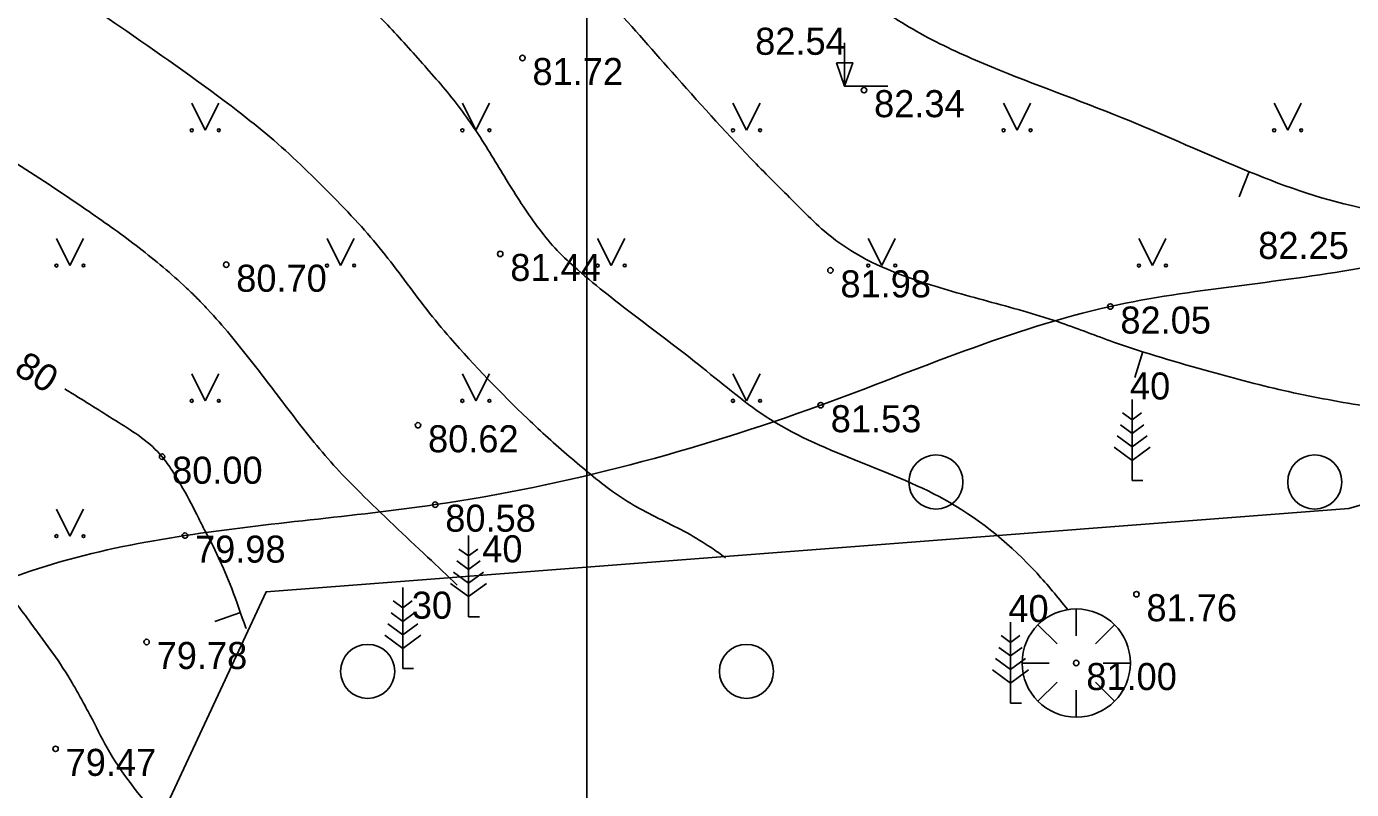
# Model space of a CAD drawing. Extents: x 576692 to 577659, y 273254 to 273799.
# Drawn here: x 577451.7 to 577476.18, y 273312.82 to 273326.92 of the extents above; entities that cross this region are included whole.
import ezdxf

# ---------------------------------------------------------------- set-up
doc = ezdxf.new("R2010")
doc.units = 0
for name, color, linetype in [('APGR_SARK_####_####_#', 7, 'Continuous'), ('BUVE_BALK_####_####_#', 7, 'Continuous'), ('CELI_TAKA_####_####_#', 7, 'Continuous'), ('GEOD_ELEM_####_TKST_#', 7, 'Continuous'), ('GEOD_SITP_####_TKST_#', 7, 'Continuous'), ('HIDT_REZV_####_TKST_#', 7, 'Continuous'), ('LKAN_ELEM_PAST_TKST_#', 7, 'Continuous'), ('RAMI_UZMR_####_####_#', 7, 'Continuous'), ('RELJ_ELEM_####_####_#', 7, 'Continuous'), ('RELJ_HORZ_PAMT_####_#', 7, 'Continuous')]:
    doc.layers.add(name, color=color, linetype=linetype)

msp = doc.modelspace()

# ---------------------------------------------------------------- linework, layer by layer
at = {"layer": 'BUVE_BALK_####_####_#'}
msp.add_spline([(577440.086, 273287.025), (577442.904, 273289.876), (577446.523, 273296.367), (577448.353, 273301.527), (577447.979, 273307.103), (577447.202, 273311.849), (577448.307, 273313.964), (577449.38, 273315.637), (577450.167, 273316.168), (577454.625, 273317.51), (577459.249, 273318.082), (577466.371, 273319.92), (577471.723, 273321.743), (577476.307, 273322.448), (577482.982, 273324.454), (577489.827, 273326.826), (577496.27, 273329.895), (577498.201, 273330.582), (577503.884, 273332.112), (577509.742, 273333.633), (577512.976, 273334.474), (577526.395, 273338.786), (577528.539, 273339.152), (577529.819, 273339.159)], degree=3, dxfattribs=at)
at = {"layer": 'CELI_TAKA_####_####_#'}
msp.add_lwpolyline([(577600.316, 273457.536), (577582.857, 273411.886), (577563.839, 273368.538), (577566.562, 273364.718), (577549.809, 273330.664), (577542.026, 273316.827), (577531.9, 273318.477), (577518.827, 273308.06), (577506.987, 273310.355), (577491.731, 273322.549), (577476.131, 273318.008), (577456.124, 273316.473), (577442.567, 273287.391)], dxfattribs=at)
at = {"layer": 'GEOD_ELEM_####_TKST_#'}
for p, q in [((577472.175, 273320.433), (577472.326, 273320.91)), ((577455.177, 273315.921), (577455.649, 273316.087))]:
    msp.add_line(p, q, dxfattribs=at)
for points in [[(577479.069, 273319.949), (577476.485, 273319.899), (577475.748, 273320.022), (577475.016, 273320.171), (577473.563, 273320.542), (577471.782, 273321.087), (577470.824, 273321.437), (577470.184, 273321.64), (577469.536, 273321.82), (577468.887, 273321.998), (577468.242, 273322.193), (577466.653, 273322.964), (577465.845, 273323.708), (577465.082, 273324.478), (577463.624, 273326.076), (577461.234, 273328.765), (577459.717, 273330.445), (577458.587, 273331.695), (577458.562, 273331.723)], [(577455.757, 273315.79), (577455.75, 273315.808), (577455.49, 273316.53), (577455.238, 273317.117), (577455.111, 273317.381), (577454.981, 273317.624), (577454.844, 273317.897), (577454.549, 273318.446), (577454.387, 273318.713), (577454.298, 273318.842), (577454.201, 273318.968), (577453.822, 273319.319), (577453.392, 273319.604), (577452.541, 273320.135), (577452.403, 273320.219)]]:
    msp.add_spline(points, degree=3, dxfattribs=at)
at = {"layer": 'GEOD_SITP_####_TKST_#'}
msp.add_line((577474.103, 273323.773), (577474.286, 273324.238), dxfattribs=at)
for points in [[(577531.625, 273345.202), (577529.559, 273342.552), (577527.687, 273341.084), (577525.405, 273339.713), (577524.192, 273339.157), (577522.943, 273338.683), (577520.422, 273337.964), (577517.861, 273337.411), (577515.305, 273336.862), (577512.795, 273336.153), (577509.22, 273334.862), (577505.018, 273333.083), (577503.553, 273332.071), (577503.284, 273331.804), (577503.039, 273331.514), (577502.795, 273331.224), (577502.527, 273330.955), (577501.89, 273330.406), (577501.233, 273329.882), (577499.795, 273329.053), (577496.857, 273327.9), (577494.396, 273326.913), (577493.163, 273326.423), (577491.922, 273325.947), (577487.632, 273324.934), (577485.432, 273324.642), (577484.333, 273324.494), (577483.238, 273324.325), (577480.955, 273323.953), (577478.67, 273323.609), (577477.42, 273323.486), (577476.794, 273323.504), (577476.176, 273323.609), (577474.028, 273324.342), (577471.939, 273325.232), (577469.527, 273326.172), (577468.36, 273326.71), (577467.802, 273327.032), (577467.266, 273327.403), (577466.382, 273328.191), (577465.59, 273329.06), (577464.825, 273329.951), (577464.02, 273330.804), (577463.09, 273331.689), (577462.447, 273332.356), (577461.843, 273333.06), (577461.248, 273333.772), (577460.633, 273334.466), (577459.769, 273335.348), (577459.102, 273335.965), (577458.424, 273336.57), (577457.744, 273337.172), (577457.071, 273337.781), (577455.188, 273339.604), (577454.719, 273340.023), (577454.466, 273340.209), (577454.191, 273340.373), (577453.896, 273340.424), (577453.594, 273340.368), (577452.906, 273340.149), (577452.226, 273339.882), (577451.54, 273339.628), (577450.835, 273339.444), (577449.277, 273339.262), (577448.632, 273339.263), (577447.987, 273339.286), (577447.342, 273339.305), (577446.698, 273339.293), (577444.022, 273339.084), (577443.067, 273338.963), (577443.065, 273338.963)], [(577442.046, 273332.54), (577444.047, 273332.679), (577446.023, 273332.742), (577448.641, 273332.737), (577449.207, 273332.717), (577449.772, 273332.672), (577450.335, 273332.608), (577450.899, 273332.527), (577451.424, 273332.421), (577451.935, 273332.266), (577452.431, 273332.062), (577452.914, 273331.808), (577454.15, 273330.985), (577455.254, 273330.027), (577455.876, 273329.395), (577456.308, 273328.972), (577458.053, 273327.27), (577458.757, 273326.525), (577459.096, 273326.14), (577459.433, 273325.753), (577460.047, 273324.921), (577460.596, 273324.032), (577461.174, 273323.172), (577461.503, 273322.779), (577461.876, 273322.426), (577463.022, 273321.51), (577464.183, 273320.615), (577465.446, 273319.654), (577468.759, 273318.12), (577470.368, 273316.813), (577470.931, 273316.149)], [(577441.53, 273329.58), (577441.536, 273329.58), (577442.98, 273329.658), (577446.342, 273329.741), (577447.115, 273329.735), (577447.885, 273329.679), (577448.651, 273329.552), (577449.031, 273329.454), (577449.409, 273329.329), (577450.653, 273328.742), (577451.799, 273328.021), (577453.548, 273326.829), (577455.601, 273325.353), (577456.194, 273324.877), (577456.759, 273324.367), (577457.301, 273323.833), (577457.827, 273323.282), (577458.269, 273322.766), (577458.682, 273322.228), (577459.092, 273321.687), (577459.526, 273321.163), (577460.957, 273319.669), (577461.721, 273318.974), (577462.118, 273318.642), (577462.527, 273318.323), (577462.968, 273318.04), (577463.434, 273317.798), (577463.901, 273317.559), (577464.348, 273317.287), (577464.612, 273317.101)], [(577459.653, 273316.596), (577459.109, 273317.112), (577457.86, 273318.305), (577457.423, 273318.756), (577457.013, 273319.233), (577456.239, 273320.228), (577455.459, 273321.22), (577455.043, 273321.693), (577454.824, 273321.92), (577454.596, 273322.138), (577453.721, 273322.871), (577452.794, 273323.537), (577451.428, 273324.443), (577450.357, 273325.092), (577449.241, 273325.658), (577448.085, 273326.16), (577447.492, 273326.392), (577446.892, 273326.613), (577446.636, 273326.665), (577445.525, 273326.671), (577444.414, 273326.644), (577443.303, 273326.619), (577442.193, 273326.631), (577441.047, 273326.683)], [(577454.13, 273312.291), (577453.186, 273313.588), (577452.874, 273314.187), (577452.711, 273314.484), (577452.545, 273314.779), (577452.184, 273315.337), (577451.988, 273315.606), (577451.791, 273315.875), (577451.48, 273316.288), (577451.159, 273316.691), (577450.826, 273317.085), (577450.477, 273317.47), (577450.052, 273317.885), (577449.6, 273318.265), (577449.126, 273318.618), (577448.633, 273318.953), (577448.246, 273319.194), (577447.854, 273319.417), (577447.452, 273319.622), (577447.038, 273319.812), (577446.057, 273320.207), (577445.556, 273320.362), (577445.044, 273320.469), (577443.928, 273320.622), (577443.369, 273320.689), (577442.809, 273320.751), (577441.618, 273320.875), (577440.425, 273320.974), (577440.064, 273320.992)], [(577452.86, 273309.789), (577451.799, 273310.952), (577450.488, 273312.813), (577449.946, 273313.551), (577448.855, 273314.944), (577448.265, 273315.592), (577446.504, 273316.788), (577445.081, 273317.465), (577444.365, 273317.706), (577443.455, 273317.929), (577442.505, 273318.118), (577441.851, 273318.186), (577440.704, 273318.31), (577439.555, 273318.421)]]:
    msp.add_spline(points, degree=3, dxfattribs=at)
at = {"layer": 'LKAN_ELEM_PAST_TKST_#'}
for p, q in [((577466.813, 273326.614), (577466.813, 273325.814)), ((577466.813, 273325.814), (577467.613, 273325.814)), ((577454.75, 273325.5), (577455, 273325)), ((577455, 273325), (577455.25, 273325.5)), ((577459.75, 273325.5), (577460, 273325)), ((577460, 273325), (577460.25, 273325.5)), ((577464.75, 273325.5), (577465, 273325)), ((577465, 273325), (577465.25, 273325.5)), ((577469.75, 273325.5), (577470, 273325)), ((577470, 273325), (577470.25, 273325.5)), ((577474.75, 273325.5), (577475, 273325)), ((577475, 273325), (577475.25, 273325.5)), ((577452.25, 273323), (577452.5, 273322.5)), ((577452.5, 273322.5), (577452.75, 273323)), ((577457.25, 273323), (577457.5, 273322.5)), ((577457.5, 273322.5), (577457.75, 273323)), ((577462.25, 273323), (577462.5, 273322.5)), ((577462.5, 273322.5), (577462.75, 273323)), ((577467.25, 273323), (577467.5, 273322.5)), ((577467.5, 273322.5), (577467.75, 273323)), ((577472.25, 273323), (577472.5, 273322.5)), ((577472.5, 273322.5), (577472.75, 273323)), ((577454.75, 273320.5), (577455, 273320)), ((577455, 273320), (577455.25, 273320.5)), ((577459.75, 273320.5), (577460, 273320)), ((577460, 273320), (577460.25, 273320.5)), ((577464.75, 273320.5), (577465, 273320)), ((577465, 273320), (577465.25, 273320.5)), ((577472.125, 273320.025), (577472.125, 273318.525)), ((577472.125, 273319.649), (577471.949, 273319.777)), ((577472.125, 273319.649), (577472.299, 273319.777)), ((577472.125, 273319.399), (577471.909, 273319.557)), ((577472.125, 273319.399), (577472.341, 273319.557)), ((577472.125, 273319.149), (577471.847, 273319.353)), ((577472.125, 273319.149), (577472.403, 273319.353)), ((577472.125, 273318.899), (577471.793, 273319.143)), ((577472.125, 273318.899), (577472.459, 273319.143)), ((577472.125, 273318.525), (577472.325, 273318.525)), ((577452.25, 273318), (577452.5, 273317.5)), ((577452.5, 273317.5), (577452.75, 273318)), ((577459.864, 273317.509), (577459.864, 273316.009)), ((577459.864, 273317.133), (577459.688, 273317.261)), ((577459.864, 273317.133), (577460.038, 273317.261)), ((577459.864, 273316.633), (577459.586, 273316.837)), ((577459.864, 273316.883), (577459.648, 273317.041)), ((577459.864, 273316.883), (577460.08, 273317.041)), ((577459.864, 273316.633), (577460.142, 273316.837)), ((577459.864, 273316.383), (577459.532, 273316.627)), ((577459.864, 273316.383), (577460.198, 273316.627)), ((577458.65, 273316.551), (577458.65, 273315.051)), ((577458.65, 273315.925), (577458.434, 273316.083)), ((577458.65, 273316.175), (577458.474, 273316.303)), ((577458.65, 273316.175), (577458.824, 273316.303)), ((577458.65, 273315.925), (577458.866, 273316.083)), ((577458.65, 273315.675), (577458.372, 273315.879)), ((577458.65, 273315.675), (577458.928, 273315.879)), ((577459.864, 273316.009), (577460.064, 273316.009)), ((577469.879, 273315.911), (577469.879, 273314.411)), ((577458.65, 273315.425), (577458.318, 273315.669)), ((577458.65, 273315.425), (577458.984, 273315.669)), ((577469.879, 273315.535), (577469.703, 273315.663)), ((577469.879, 273315.535), (577470.053, 273315.663)), ((577469.879, 273315.285), (577469.663, 273315.443)), ((577469.879, 273315.285), (577470.095, 273315.443)), ((577469.879, 273315.035), (577469.601, 273315.239)), ((577469.879, 273315.035), (577470.157, 273315.239)), ((577458.65, 273315.051), (577458.85, 273315.051)), ((577469.879, 273314.785), (577469.547, 273315.029)), ((577469.879, 273314.785), (577470.213, 273315.029)), ((577469.879, 273314.411), (577470.079, 273314.411))]:
    msp.add_line(p, q, dxfattribs=at)
for centre, radius in [((577454.75, 273325), 0.028), ((577455.25, 273325), 0.0263), ((577459.75, 273325), 0.028), ((577460.25, 273325), 0.0263), ((577464.75, 273325), 0.028), ((577465.25, 273325), 0.0263), ((577469.75, 273325), 0.028), ((577470.25, 273325), 0.0263), ((577474.75, 273325), 0.028), ((577475.25, 273325), 0.0263), ((577452.25, 273322.5), 0.028), ((577452.75, 273322.5), 0.0263), ((577457.25, 273322.5), 0.028), ((577457.75, 273322.5), 0.0263), ((577462.25, 273322.5), 0.028), ((577462.75, 273322.5), 0.0263), ((577467.25, 273322.5), 0.028), ((577467.75, 273322.5), 0.0263), ((577472.25, 273322.5), 0.028), ((577472.75, 273322.5), 0.0263), ((577454.75, 273320), 0.028), ((577455.25, 273320), 0.0263), ((577459.75, 273320), 0.028), ((577460.25, 273320), 0.0263), ((577464.75, 273320), 0.028), ((577465.25, 273320), 0.0263), ((577468.5, 273318.5), 0.5), ((577475.5, 273318.5), 0.5), ((577452.25, 273317.5), 0.028), ((577452.75, 273317.5), 0.0263), ((577458, 273315), 0.5), ((577465, 273315), 0.5)]:
    msp.add_circle(centre, radius, dxfattribs=at)
at = {"layer": 'RAMI_UZMR_####_####_#'}
for points in [[(577264.833, 273540.966), (577264.833, 273254.354), (577462.049, 273254.354), (577462.049, 273540.966)], [(577462.049, 273540.966), (577462.049, 273254.354), (577659.265, 273254.354), (577659.265, 273540.966)]]:
    msp.add_lwpolyline(points, close=True, dxfattribs=at)
at = {"layer": 'RELJ_ELEM_####_####_#'}
for p, q in [((577471.093, 273316.155), (577471.093, 273315.655)), ((577470.386, 273315.862), (577470.74, 273315.508)), ((577471.447, 273315.508), (577471.8, 273315.862)), ((577470.093, 273315.155), (577470.593, 273315.155)), ((577471.593, 273315.155), (577472.093, 273315.155)), ((577470.386, 273314.448), (577470.74, 273314.801)), ((577471.093, 273314.655), (577471.093, 273314.155)), ((577471.447, 273314.801), (577471.8, 273314.448))]:
    msp.add_line(p, q, dxfattribs=at)
msp.add_lwpolyline([(577466.663, 273326.247), (577466.963, 273326.247), (577466.813, 273325.814)], close=True, dxfattribs=at)
for centre, radius in [((577460.86, 273326.336), 0.05), ((577467.172, 273325.742), 0.05), ((577460.45, 273322.716), 0.05), ((577455.386, 273322.516), 0.05), ((577466.55, 273322.412), 0.05), ((577471.723, 273321.743), 0.05), ((577466.371, 273319.92), 0.05), ((577458.93, 273319.549), 0.05), ((577454.201, 273318.968), 0.05), ((577459.249, 273318.082), 0.05), ((577454.625, 273317.51), 0.05), ((577472.205, 273316.427), 0.05), ((577471.093, 273315.155), 1), ((577453.916, 273315.544), 0.05), ((577471.093, 273315.155), 0.05), ((577452.234, 273313.569), 0.05)]:
    msp.add_circle(centre, radius, dxfattribs=at)

# ---------------------------------------------------------------- texts
at = {"layer": 'APGR_SARK_####_####_#'}
for s, p in [(' 40', (577471.9, 273320.025)), (' 40', (577459.932, 273317.016)), (' 30', (577458.63, 273315.974)), (' 40', (577469.654, 273315.911))]:
    msp.add_text(s, height=0.5, dxfattribs=at).set_placement(p)
at = {"layer": 'HIDT_REZV_####_TKST_#'}
for s, p in [(' 82.54', (577464.975, 273326.395)), (' 81.72', (577460.86, 273325.836)), (' 82.34', (577467.172, 273325.242)), (' 82.25', (577474.27, 273322.623)), (' 81.44', (577460.45, 273322.216)), (' 80.70', (577455.386, 273322.016)), (' 81.98', (577466.55, 273321.912)), (' 82.05', (577471.723, 273321.243)), (' 81.53', (577466.371, 273319.42)), (' 80.62', (577458.93, 273319.049)), (' 80.00', (577454.201, 273318.468)), (' 80.58', (577459.249, 273317.582)), (' 79.98', (577454.625, 273317.01)), (' 81.76', (577472.205, 273315.927)), (' 79.78', (577453.916, 273315.044)), (' 81.00', (577471.093, 273314.655)), (' 79.47', (577452.234, 273313.069))]:
    msp.add_text(s, height=0.5, dxfattribs=at).set_placement(p)
at = {"layer": 'RELJ_HORZ_PAMT_####_#'}
msp.add_text('80', height=0.5, rotation=328.5233, dxfattribs=at).set_placement((577451.442, 273320.514))

doc.saveas('drawing.dxf')
